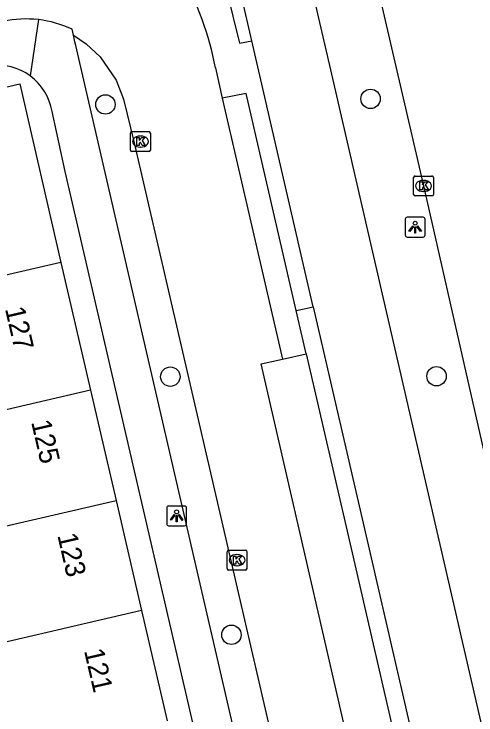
# Model space of a CAD drawing. Extents: x 156414 to 157775, y 382335 to 383765.
# Drawn here: x 156893.94 to 156917.21, y 383300.55 to 383335.87 of the extents above; entities that cross this region are included whole.
import ezdxf

# ---------------------------------------------------------------- set-up
doc = ezdxf.new("R2010")
doc.units = 0
for name, color, linetype in [('IMGEO_Berm_open', 7, 'Continuous'), ('IMGEO_Boom', 7, 'Continuous'), ('IMGEO_Fietspad_gesloten', 7, 'Continuous'), ('IMGEO_Haag', 7, 'Continuous'), ('IMGEO_Kolk', 7, 'Continuous'), ('IMGEO_Lichtpunt', 7, 'Continuous'), ('IMGEO_OVBaan_gesloten', 7, 'Continuous'), ('IMGEO_Pand', 7, 'Continuous'), ('IMGEO_Pand_nummerreeks', 7, 'Continuous'), ('IMGEO_Parkeervlak_open', 7, 'Continuous'), ('IMGEO_Rijbaan_lokaal_gesloten', 7, 'Continuous'), ('IMGEO_Voetpad_open', 7, 'Continuous')]:
    doc.layers.add(name, color=color, linetype=linetype)

msp = doc.modelspace()

# ---------------------------------------------------------------- linework, layer by layer
at = {"layer": 'IMGEO_Berm_open'}
msp.add_lwpolyline([(156908.15, 383320.926), (156905.627, 383331.874), (156904.422, 383331.638)], dxfattribs=at)
at = {"layer": 'IMGEO_Boom'}
for centre in [(156911.897, 383331.6), (156898.542, 383331.317), (156901.813, 383317.6), (156915.219, 383317.622), (156904.889, 383304.591)]:
    msp.add_circle(centre, 0.489, dxfattribs=at)
at = {"layer": 'IMGEO_Fietspad_gesloten'}
for points in [[(156940.9, 383198.361), (156936.125, 383219.122), (156929.018, 383250), (156909.949, 383332.845), (156900.514, 383373.541)], [(156905.923, 383334.515), (156904.994, 383338.546)], [(156909.008, 383321.122), (156905.923, 383334.515)], [(156909.008, 383321.122), (156911.67, 383309.566), (156925.393, 383250), (156932.709, 383218.226), (156937.468, 383197.57)]]:
    msp.add_lwpolyline(points, dxfattribs=at)
at = {"layer": 'IMGEO_Haag'}
for points in [[(156904.994, 383338.546), (156904.312, 383338.43), (156905.291, 383334.402), (156905.923, 383334.515)], [(156908.15, 383320.926), (156908.556, 383321.019), (156909.008, 383321.122)], [(156908.652, 383318.75), (156908.15, 383320.926)]]:
    msp.add_lwpolyline(points, dxfattribs=at)
at = {"layer": 'IMGEO_Kolk'}
for p, q in [((156899.805, 383329.022), (156899.805, 383329.874)), ((156899.88, 383329.948), (156900.732, 383329.948)), ((156900.806, 383329.874), (156900.806, 383329.022)), ((156900.293, 383329.728), (156900.318, 383329.728)), ((156900.316, 383329.168), (156900.291, 383329.168)), ((156900.732, 383328.948), (156899.88, 383328.948)), ((156914.063, 383326.786), (156914.063, 383327.638)), ((156914.138, 383327.712), (156914.99, 383327.712)), ((156914.551, 383327.492), (156914.576, 383327.492)), ((156915.064, 383327.638), (156915.064, 383326.786)), ((156914.99, 383326.712), (156914.138, 383326.712)), ((156914.574, 383326.932), (156914.549, 383326.932)), ((156904.673, 383307.929), (156904.673, 383308.781)), ((156904.748, 383308.855), (156905.6, 383308.855)), ((156905.674, 383308.781), (156905.674, 383307.929)), ((156905.161, 383308.635), (156905.186, 383308.635)), ((156905.184, 383308.075), (156905.159, 383308.075)), ((156905.6, 383307.855), (156904.748, 383307.855))]:
    msp.add_line(p, q, dxfattribs=at)
for points in [[(156899.805, 383329.022), (156899.805, 383329.874)], [(156899.88, 383329.948), (156900.732, 383329.948)], [(156900.806, 383329.874), (156900.806, 383329.022)], [(156900.126, 383329.648), (156900.249, 383329.648), (156900.249, 383329.497), (156900.379, 383329.648), (156900.543, 383329.648), (156900.397, 383329.497), (156900.55, 383329.248), (156900.398, 383329.248), (156900.313, 383329.412), (156900.249, 383329.345), (156900.249, 383329.248), (156900.126, 383329.248), (156900.126, 383329.648)], [(156900.732, 383328.948), (156899.88, 383328.948)], [(156914.063, 383326.786), (156914.063, 383327.638)], [(156914.138, 383327.712), (156914.99, 383327.712)], [(156914.384, 383327.412), (156914.507, 383327.412), (156914.507, 383327.261), (156914.637, 383327.412), (156914.801, 383327.412), (156914.655, 383327.261), (156914.808, 383327.012), (156914.656, 383327.012), (156914.571, 383327.176), (156914.507, 383327.109), (156914.507, 383327.012), (156914.384, 383327.012), (156914.384, 383327.412)], [(156915.064, 383327.638), (156915.064, 383326.786)], [(156914.99, 383326.712), (156914.138, 383326.712)], [(156904.673, 383307.929), (156904.673, 383308.781)], [(156904.748, 383308.855), (156905.6, 383308.855)], [(156905.674, 383308.781), (156905.674, 383307.929)], [(156904.994, 383308.555), (156905.117, 383308.555), (156905.117, 383308.404), (156905.247, 383308.555), (156905.411, 383308.555), (156905.265, 383308.404), (156905.418, 383308.155), (156905.266, 383308.155), (156905.181, 383308.319), (156905.117, 383308.252), (156905.117, 383308.155), (156904.994, 383308.155), (156904.994, 383308.555)], [(156905.6, 383307.855), (156904.748, 383307.855)]]:
    msp.add_lwpolyline(points, dxfattribs=at)
for centre, start, end in [((156899.882, 383329.872), 91.552, 178.448), ((156899.882, 383329.872), 91.552, 178.448), ((156900.73, 383329.872), 1.552, 88.448), ((156900.73, 383329.872), 1.552, 88.448), ((156899.882, 383329.024), 181.552, 268.448), ((156899.882, 383329.024), 181.552, 268.448), ((156900.73, 383329.024), 271.552, 358.448), ((156900.73, 383329.024), 271.552, 358.448), ((156914.14, 383327.636), 91.552, 178.448), ((156914.14, 383327.636), 91.552, 178.448), ((156914.988, 383327.636), 1.552, 88.448), ((156914.988, 383327.636), 1.552, 88.448), ((156914.14, 383326.788), 181.552, 268.448), ((156914.14, 383326.788), 181.552, 268.448), ((156914.988, 383326.788), 271.552, 358.448), ((156914.988, 383326.788), 271.552, 358.448), ((156904.75, 383308.779), 91.552, 178.448), ((156904.75, 383308.779), 91.552, 178.448), ((156905.598, 383308.779), 1.552, 88.448), ((156905.598, 383308.779), 1.552, 88.448), ((156904.75, 383307.931), 181.552, 268.448), ((156904.75, 383307.931), 181.552, 268.448), ((156905.598, 383307.931), 271.552, 358.448), ((156905.598, 383307.931), 271.552, 358.448)]:
    msp.add_arc(centre, 0.0765, start, end, dxfattribs=at)
for centre, major_axis, ratio, start_param, end_param in [((156900.292, 383329.448), (-0.387, 0.002), 0.722429, 4.712389, 7.853982), ((156900.317, 383329.448), (-0.39, 0.002), 0.717154, 1.570796, 4.712389), ((156914.55, 383327.212), (-0.387, 0.002), 0.722429, 4.712389, 7.853982), ((156914.575, 383327.212), (-0.39, 0.002), 0.717154, 1.570796, 4.712389), ((156905.16, 383308.355), (-0.387, 0.002), 0.722429, 4.712389, 7.853982), ((156905.185, 383308.355), (-0.39, 0.002), 0.717154, 1.570796, 4.712389)]:
    msp.add_ellipse(centre, major_axis=major_axis, ratio=ratio, start_param=start_param, end_param=end_param, dxfattribs=at)
at = {"layer": 'IMGEO_Lichtpunt'}
for p, q in [((156914.547, 383325.632), (156913.739, 383325.632)), ((156914.547, 383325.632), (156913.739, 383325.632)), ((156913.645, 383325.537), (156913.645, 383324.73)), ((156913.645, 383325.537), (156913.645, 383324.73)), ((156914.641, 383324.73), (156914.641, 383325.537)), ((156914.641, 383324.73), (156914.641, 383325.537)), ((156913.739, 383324.636), (156914.547, 383324.636)), ((156913.739, 383324.636), (156914.547, 383324.636)), ((156901.631, 383310.987), (156901.631, 383310.18)), ((156901.631, 383310.987), (156901.631, 383310.18)), ((156902.533, 383311.082), (156901.725, 383311.082)), ((156902.533, 383311.082), (156901.725, 383311.082)), ((156902.627, 383310.18), (156902.627, 383310.987)), ((156902.627, 383310.18), (156902.627, 383310.987)), ((156901.725, 383310.086), (156902.533, 383310.086)), ((156901.725, 383310.086), (156902.533, 383310.086))]:
    msp.add_line(p, q, dxfattribs=at)
for points in [[(156914.019, 383325.201), (156914.058, 383325.173), (156913.87, 383324.911), (156913.832, 383324.938), (156914.019, 383325.201)], [(156914.121, 383325.153), (156914.168, 383325.153), (156914.168, 383324.831), (156914.121, 383324.831), (156914.121, 383325.153)], [(156914.231, 383325.173), (156914.269, 383325.2), (156914.456, 383324.938), (156914.417, 383324.91), (156914.231, 383325.173)], [(156902.005, 383310.651), (156902.044, 383310.623), (156901.856, 383310.361), (156901.818, 383310.388), (156902.005, 383310.651)], [(156902.107, 383310.603), (156902.154, 383310.603), (156902.154, 383310.281), (156902.107, 383310.281), (156902.107, 383310.603)], [(156902.217, 383310.623), (156902.255, 383310.65), (156902.442, 383310.388), (156902.403, 383310.36), (156902.217, 383310.623)]]:
    msp.add_lwpolyline(points, dxfattribs=at)
for centre in [(156914.144, 383325.335), (156902.13, 383310.785)]:
    msp.add_circle(centre, 0.0994, dxfattribs=at)
for centre, start, end in [((156913.739, 383325.537), 90, 180), ((156913.739, 383325.537), 90, 180), ((156914.547, 383325.537), 0, 90), ((156914.547, 383325.537), 0, 90), ((156913.739, 383324.73), 180, 270), ((156913.739, 383324.73), 180, 270), ((156914.547, 383324.73), 270, 0), ((156914.547, 383324.73), 270, 360), ((156901.725, 383310.987), 90, 180), ((156901.725, 383310.987), 90, 180), ((156902.533, 383310.987), 0, 90), ((156902.533, 383310.987), 0, 90), ((156901.725, 383310.18), 180, 270), ((156901.725, 383310.18), 180, 270), ((156902.533, 383310.18), 270, 0), ((156902.533, 383310.18), 270, 360)]:
    msp.add_arc(centre, 0.0946, start, end, dxfattribs=at)
at = {"layer": 'IMGEO_OVBaan_gesloten'}
msp.add_lwpolyline([(156903.691, 383374.292), (156905.912, 383364.684), (156910.056, 383346.657), (156914.565, 383327.212), (156919.339, 383306.196), (156928.184, 383268.218), (156932.364, 383250), (156937.12, 383229.206), (156941.291, 383211.195), (156946.08, 383190.398), (156950.701, 383170.43), (156955.088, 383151.44), (156959.779, 383131.147)], dxfattribs=at)
at = {"layer": 'IMGEO_Pand'}
for points in [[(156888.148, 383330.949), (156894.226, 383332.356), (156896.306, 383323.358)], [(156896.306, 383323.358), (156890.237, 383321.956), (156889.564, 383324.854)], [(156896.306, 383323.358), (156897.794, 383316.918)], [(156897.794, 383316.918), (156887.55, 383314.532)], [(156897.794, 383316.918), (156899.078, 383311.365)], [(156889.065, 383307.986), (156888.832, 383308.992), (156899.078, 383311.365)], [(156899.078, 383311.365), (156900.361, 383305.812)], [(156900.361, 383305.812), (156890.118, 383303.432)], [(156900.361, 383305.812), (156901.645, 383300.258)]]:
    msp.add_lwpolyline(points, dxfattribs=at)
at = {"layer": 'IMGEO_Parkeervlak_open'}
for points in [[(156907.46, 383318.487), (156908.652, 383318.75)], [(156908.652, 383318.75), (156910.814, 383309.37), (156914.028, 383295.429)]]:
    msp.add_lwpolyline(points, dxfattribs=at)
at = {"layer": 'IMGEO_Rijbaan_lokaal_gesloten'}
for points in [[(156896.934, 383334.801), (156896.864, 383335.104)], [(156896.934, 383334.801), (156897.582, 383334.37), (156898.278, 383333.72), (156899.091, 383332.546), (156899.456, 383331.586), (156899.997, 383329.378), (156926.194, 383216.018), (156930.791, 383196.032), (156947.571, 383123.479)], [(156904.089, 383333.155), (156904.422, 383331.638)], [(156904.422, 383331.638), (156907.46, 383318.487)], [(156912.847, 383295.171), (156911.743, 383294.93), (156906.382, 383318.249), (156907.46, 383318.487)]]:
    msp.add_lwpolyline(points, dxfattribs=at)
for centre, radius, start, end in [((156888.779, 383330.233), 15.586, 10.8065, 29.5058), ((156894.547, 383330.183), 5.443, 83.4543, 102.1279), ((156894.55, 383330.229), 5.397, 64.6061, 83.4318)]:
    msp.add_arc(centre, radius, start, end, dxfattribs=at)
at = {"layer": 'IMGEO_Voetpad_open'}
for points in [[(156895.167, 383335.59), (156894.759, 383332.754)], [(156947.571, 383123.479), (156945.817, 383123.097), (156929.061, 383195.633), (156924.228, 383216.555), (156916.508, 383250), (156897.054, 383334.28), (156897.009, 383334.474), (156896.934, 383334.801)], [(156895.853, 383330.962), (156896.506, 383327.947), (156906.748, 383283.693)]]:
    msp.add_lwpolyline(points, dxfattribs=at)
for centre, radius, start, end in [((156893.096, 383330.514), 2.79, 53.4149, 97.6257), ((156893.101, 383330.512), 2.789, 9.2918, 53.5156)]:
    msp.add_arc(centre, radius, start, end, dxfattribs=at)

# ---------------------------------------------------------------- texts
at = {"layer": 'IMGEO_Pand_nummerreeks'}
for s, rotation, p in [('127', 283.014, (156893.48, 383321.021)), ('125', 283.014, (156894.798, 383315.315)), ('123', 283.014, (156896.117, 383309.608)), ('121', 283.0117, (156897.462, 383303.791))]:
    msp.add_text(s, height=1, rotation=rotation, dxfattribs=at).set_placement(p)

doc.saveas('drawing.dxf')
